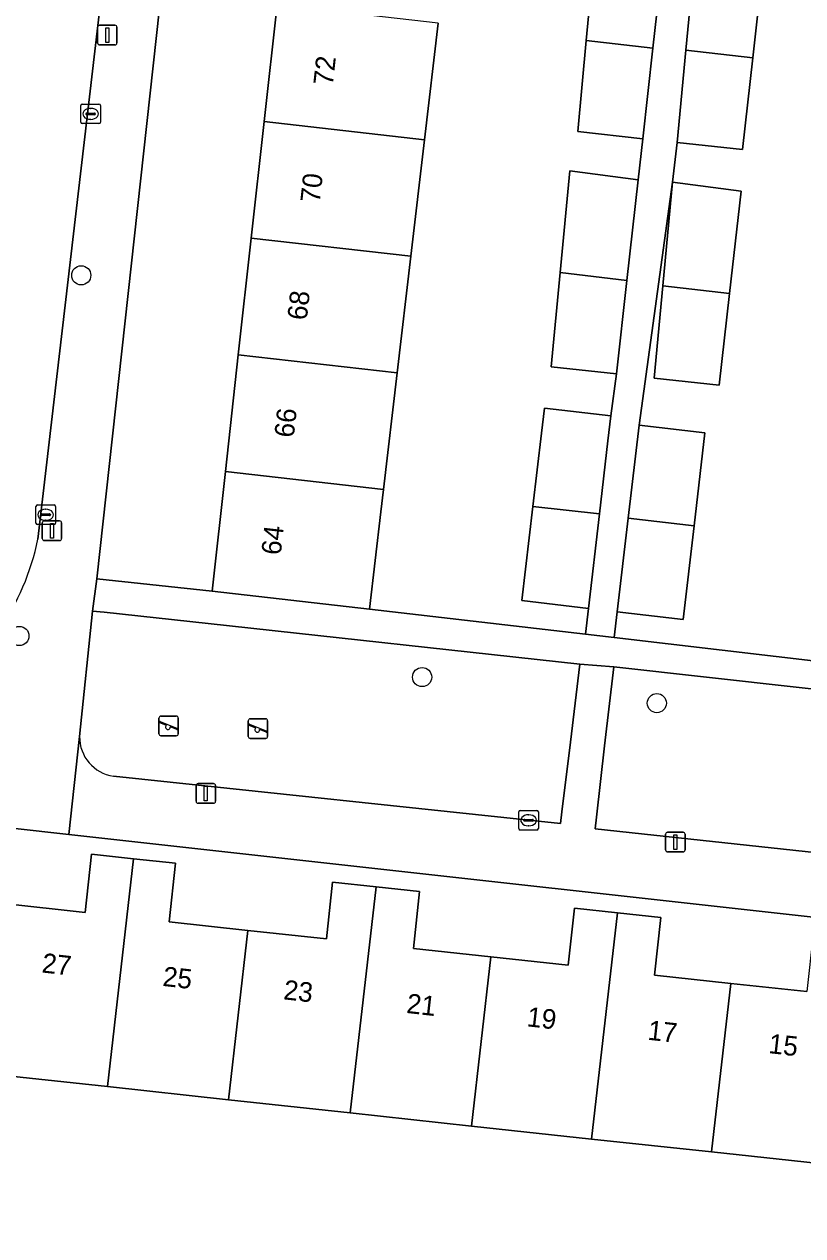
# Model space of a CAD drawing. Extents: x 162026 to 163502, y 387295 to 388169.
# Drawn here: x 162748.9 to 162788.6, y 387804.1 to 387866 of the extents above; entities that cross this region are included whole.
import ezdxf

# ---------------------------------------------------------------- set-up
doc = ezdxf.new("R2010")
doc.units = 0
for name, color, linetype in [('IMGEO_Boom', 7, 'Continuous'), ('IMGEO_Erf', 7, 'Continuous'), ('IMGEO_Groenvoorziening', 7, 'Continuous'), ('IMGEO_Kolk', 7, 'Continuous'), ('IMGEO_Lichtmast', 7, 'Continuous'), ('IMGEO_Muur', 7, 'Continuous'), ('IMGEO_Pand', 7, 'Continuous'), ('IMGEO_Pand_nummerreeks', 7, 'Continuous'), ('IMGEO_Rijbaan_lokaal_open', 7, 'Continuous'), ('IMGEO_Speelvoorziening', 7, 'Continuous'), ('IMGEO_Voetpad_open', 7, 'Continuous')]:
    doc.layers.add(name, color=color, linetype=linetype)

msp = doc.modelspace()

# ---------------------------------------------------------------- linework, layer by layer
at = {"layer": 'IMGEO_Boom'}
for centre in [(162751.81, 387853.161), (162748.653, 387834.756), (162769.204, 387832.658), (162781.184, 387831.328)]:
    msp.add_circle(centre, 0.489, dxfattribs=at)
at = {"layer": 'IMGEO_Erf'}
for points in [[(162758.024, 387887.1), (162752.605, 387837.669), (162758.487, 387837.042), (162759.163, 387843.143), (162759.823, 387849.098), (162760.483, 387855.053), (162761.143, 387861.007), (162761.803, 387866.962)], [(162770.032, 387866.03), (162769.334, 387860.08), (162768.636, 387854.13), (162767.938, 387848.18), (162767.24, 387842.229), (162767.107, 387841.094), (162766.524, 387836.128), (162777.538, 387834.844), (162777.692, 387836.163), (162774.299, 387836.558), (162774.86, 387841.367), (162775.295, 387845.103), (162775.445, 387846.388), (162778.838, 387845.993), (162779.121, 387848.136), (162775.796, 387848.497), (162776.248, 387853.303), (162776.736, 387858.494), (162780.229, 387858.037), (162780.47, 387860.132), (162777.145, 387860.494), (162777.582, 387865.144), (162778.085, 387870.491)], [(162786.661, 387869.479), (162786.077, 387864.261), (162785.553, 387859.578), (162782.228, 387859.94), (162781.987, 387857.916), (162780.276, 387845.51), (162783.639, 387845.118), (162783.087, 387840.376), (162782.53, 387835.599), (162779.167, 387835.991), (162779.013, 387834.672), (162790.026, 387833.389), (162790.59, 387838.358), (162790.72, 387839.506), (162791.398, 387845.474), (162792.076, 387851.442), (162792.754, 387857.41), (162793.431, 387863.377), (162794.109, 387869.344)], [(162800.649, 387819.133), (162751.177, 387824.622), (162748.292, 387824.942)], [(162747.865, 387821.096), (162752.013, 387820.647), (162752.335, 387823.617), (162754.475, 387823.385), (162756.617, 387823.153), (162756.293, 387820.162), (162760.31, 387819.727), (162764.323, 387819.292), (162764.637, 387822.189), (162766.852, 387821.949), (162769.072, 387821.709), (162768.758, 387818.808), (162772.712, 387818.38), (162776.665, 387817.952), (162776.98, 387820.857), (162779.18, 387820.619), (162781.38, 387820.381), (162781.063, 387817.449), (162784.955, 387817.028), (162788.847, 387816.606)]]:
    msp.add_lwpolyline(points, dxfattribs=at)
for points in [[(162781.987, 387857.916), (162785.48, 387857.458), (162784.896, 387852.234), (162784.372, 387847.558), (162781.048, 387847.919), (162781.49, 387852.621)], [(162777.857, 387809.083), (162771.722, 387809.747), (162765.529, 387810.418), (162759.319, 387811.091), (162753.142, 387811.76), (162746.926, 387812.433), (162745.916, 387803.104), (162798.538, 387797.03), (162799.936, 387809.14), (162796.761, 387809.505), (162796.496, 387807.064), (162790.092, 387807.758), (162783.968, 387808.421)]]:
    msp.add_lwpolyline(points, close=True, dxfattribs=at)
at = {"layer": 'IMGEO_Groenvoorziening'}
for points in [[(162777.26, 387833.316), (162758.284, 387835.386), (162752.982, 387835.964), (162752.386, 387836.029), (162751.726, 387829.62)], [(162753.45, 387827.606), (162776.271, 387825.187), (162776.343, 387825.783), (162776.776, 387829.34), (162777.26, 387833.316)], [(162798.061, 387831.048), (162778.989, 387833.186), (162778.521, 387829.149), (162778.1, 387825.513), (162778.031, 387824.917), (162799.617, 387822.589)]]:
    msp.add_lwpolyline(points, dxfattribs=at)
msp.add_arc((162753.728, 387829.589), 2.002, 179.09902, 262.02856, dxfattribs=at)
at = {"layer": 'IMGEO_Kolk'}
for p, q in [((162751.788, 387860.975), (162751.788, 387861.827)), ((162751.863, 387861.901), (162752.715, 387861.901)), ((162752.789, 387861.827), (162752.789, 387860.975)), ((162752.047, 387861.395), (162752.047, 387861.407)), ((162752.485, 387861.358), (162752.087, 387861.358)), ((162752.09, 387861.444), (162752.488, 387861.444)), ((162752.299, 387861.121), (162752.274, 387861.121)), ((162752.276, 387861.681), (162752.301, 387861.681)), ((162752.531, 387861.407), (162752.531, 387861.395)), ((162752.715, 387860.901), (162751.863, 387860.901)), ((162749.495, 387840.515), (162749.495, 387841.367)), ((162749.57, 387841.441), (162750.422, 387841.441)), ((162750.496, 387841.367), (162750.496, 387840.515)), ((162749.754, 387840.935), (162749.754, 387840.947)), ((162750.192, 387840.898), (162749.794, 387840.898)), ((162749.797, 387840.984), (162750.195, 387840.984)), ((162749.983, 387841.221), (162750.008, 387841.221)), ((162750.238, 387840.947), (162750.238, 387840.935)), ((162750.422, 387840.441), (162749.57, 387840.441)), ((162750.006, 387840.661), (162749.981, 387840.661)), ((162774.139, 387824.923), (162774.139, 387825.775)), ((162774.214, 387825.849), (162775.066, 387825.849)), ((162774.398, 387825.343), (162774.398, 387825.355)), ((162774.836, 387825.306), (162774.438, 387825.306)), ((162774.441, 387825.392), (162774.839, 387825.392)), ((162774.627, 387825.629), (162774.652, 387825.629)), ((162774.882, 387825.355), (162774.882, 387825.343)), ((162775.14, 387825.775), (162775.14, 387824.923)), ((162775.066, 387824.849), (162774.214, 387824.849)), ((162774.65, 387825.069), (162774.625, 387825.069))]:
    msp.add_line(p, q, dxfattribs=at)
for points in [[(162751.788, 387860.975), (162751.788, 387861.827)], [(162751.863, 387861.901), (162752.715, 387861.901)], [(162752.789, 387861.827), (162752.789, 387860.975)], [(162752.715, 387860.901), (162751.863, 387860.901)], [(162749.495, 387840.515), (162749.495, 387841.367)], [(162749.57, 387841.441), (162750.422, 387841.441)], [(162750.496, 387841.367), (162750.496, 387840.515)], [(162750.422, 387840.441), (162749.57, 387840.441)], [(162774.139, 387824.923), (162774.139, 387825.775)], [(162774.214, 387825.849), (162775.066, 387825.849)], [(162775.14, 387825.775), (162775.14, 387824.923)], [(162775.066, 387824.849), (162774.214, 387824.849)]]:
    msp.add_lwpolyline(points, dxfattribs=at)
for centre, radius, start, end in [((162751.865, 387861.825), 0.0765, 91.55205, 178.44795), ((162751.865, 387861.825), 0.0765, 91.55205, 178.44795), ((162752.713, 387861.825), 0.0765, 1.55205, 88.44795), ((162752.713, 387861.825), 0.0765, 1.55205, 88.44795), ((162752.087, 387861.404), 0.0403, 85.87752, 175.75265), ((162752.084, 387861.394), 0.0366, 178.93798, 274.71019), ((162752.488, 387861.401), 0.043, 264.86636, 352.45326), ((162752.492, 387861.406), 0.0386, 1.73085, 96.63898), ((162751.865, 387860.977), 0.0765, 181.55205, 268.44795), ((162751.865, 387860.977), 0.0765, 181.55205, 268.44795), ((162752.713, 387860.977), 0.0765, 271.55205, 358.44795), ((162752.713, 387860.977), 0.0765, 271.55205, 358.44795), ((162749.572, 387841.365), 0.0765, 91.55205, 178.44795), ((162749.572, 387841.365), 0.0765, 91.55205, 178.44795), ((162750.42, 387841.365), 0.0765, 1.55205, 88.44795), ((162750.42, 387841.365), 0.0765, 1.55205, 88.44795), ((162749.794, 387840.944), 0.0403, 85.87752, 175.75265), ((162749.791, 387840.934), 0.0366, 178.93798, 274.71019), ((162750.195, 387840.941), 0.043, 264.86636, 352.45326), ((162750.199, 387840.946), 0.0386, 1.73085, 96.63898), ((162749.572, 387840.517), 0.0765, 181.55205, 268.44795), ((162749.572, 387840.517), 0.0765, 181.55205, 268.44795), ((162750.42, 387840.517), 0.0765, 271.55205, 358.44795), ((162750.42, 387840.517), 0.0765, 271.55205, 358.44795), ((162774.216, 387825.773), 0.0765, 91.55205, 178.44795), ((162774.216, 387825.773), 0.0765, 91.55205, 178.44795), ((162774.438, 387825.352), 0.0403, 85.87752, 175.75265), ((162774.435, 387825.342), 0.0366, 178.93798, 274.71019), ((162774.839, 387825.349), 0.043, 264.86636, 352.45326), ((162774.843, 387825.354), 0.0386, 1.73085, 96.63898), ((162775.064, 387825.773), 0.0765, 1.55205, 88.44795), ((162775.064, 387825.773), 0.0765, 1.55205, 88.44795), ((162774.216, 387824.925), 0.0765, 181.55205, 268.44795), ((162774.216, 387824.925), 0.0765, 181.55205, 268.44795), ((162775.064, 387824.925), 0.0765, 271.55205, 358.44795), ((162775.064, 387824.925), 0.0765, 271.55205, 358.44795)]:
    msp.add_arc(centre, radius, start, end, dxfattribs=at)
for centre, major_axis, ratio, start_param, end_param in [((162752.275, 387861.401), (-0.387, 0.002), 0.722429, 4.712389, 7.853982), ((162752.3, 387861.401), (-0.39, 0.002), 0.717154, 1.570796, 4.712389), ((162749.982, 387840.941), (-0.387, 0.002), 0.722429, 4.712389, 7.853982), ((162750.007, 387840.941), (-0.39, 0.002), 0.717154, 1.570796, 4.712389), ((162774.626, 387825.349), (-0.387, 0.002), 0.722429, 4.712389, 7.853982), ((162774.651, 387825.349), (-0.39, 0.002), 0.717154, 1.570796, 4.712389)]:
    msp.add_ellipse(centre, major_axis=major_axis, ratio=ratio, start_param=start_param, end_param=end_param, dxfattribs=at)
at = {"layer": 'IMGEO_Lichtmast'}
for p, q in [((162752.64, 387865.02), (162752.64, 387865.82)), ((162752.64, 387865.82), (162752.64, 387865.02)), ((162752.74, 387865.92), (162753.53, 387865.92)), ((162753.53, 387865.92), (162752.74, 387865.92)), ((162753.63, 387865.82), (162753.63, 387865.02)), ((162753.63, 387865.02), (162753.63, 387865.82)), ((162753.53, 387864.92), (162752.74, 387864.92)), ((162752.74, 387864.92), (162753.53, 387864.92)), ((162749.817, 387839.727), (162749.817, 387840.527)), ((162749.817, 387840.527), (162749.817, 387839.727)), ((162749.917, 387840.627), (162750.707, 387840.627)), ((162750.707, 387840.627), (162749.917, 387840.627)), ((162750.807, 387840.527), (162750.807, 387839.727)), ((162750.807, 387839.727), (162750.807, 387840.527)), ((162750.707, 387839.627), (162749.917, 387839.627)), ((162749.917, 387839.627), (162750.707, 387839.627)), ((162757.671, 387826.319), (162757.671, 387827.119)), ((162757.671, 387827.119), (162757.671, 387826.319)), ((162757.771, 387827.219), (162758.561, 387827.219)), ((162758.561, 387827.219), (162757.771, 387827.219)), ((162758.661, 387827.119), (162758.661, 387826.319)), ((162758.661, 387826.319), (162758.661, 387827.119)), ((162758.561, 387826.219), (162757.771, 387826.219)), ((162757.771, 387826.219), (162758.561, 387826.219)), ((162781.632, 387823.836), (162781.632, 387824.636)), ((162781.632, 387824.636), (162781.632, 387823.836)), ((162781.732, 387824.736), (162782.522, 387824.736)), ((162782.522, 387824.736), (162781.732, 387824.736)), ((162782.622, 387824.636), (162782.622, 387823.836)), ((162782.622, 387823.836), (162782.622, 387824.636)), ((162782.522, 387823.736), (162781.732, 387823.736)), ((162781.732, 387823.736), (162782.522, 387823.736))]:
    msp.add_line(p, q, dxfattribs=at)
for points in [[(162753.06, 387865.795), (162753.21, 387865.795), (162753.21, 387865.045), (162753.06, 387865.045), (162753.06, 387865.795)], [(162750.237, 387840.502), (162750.387, 387840.502), (162750.387, 387839.752), (162750.237, 387839.752), (162750.237, 387840.502)], [(162758.091, 387827.094), (162758.241, 387827.094), (162758.241, 387826.344), (162758.091, 387826.344), (162758.091, 387827.094)], [(162782.052, 387824.611), (162782.202, 387824.611), (162782.202, 387823.861), (162782.052, 387823.861), (162782.052, 387824.611)]]:
    msp.add_lwpolyline(points, dxfattribs=at)
for centre, start, end in [((162752.74, 387865.82), 90, 180), ((162752.74, 387865.82), 90, 180), ((162753.53, 387865.82), 0, 90), ((162753.53, 387865.82), 360, 90), ((162752.74, 387865.02), 180, 270), ((162752.74, 387865.02), 180, 270), ((162753.53, 387865.02), 270, 0), ((162753.53, 387865.02), 270, 0), ((162749.917, 387840.527), 90, 180), ((162749.917, 387840.527), 90, 180), ((162750.707, 387840.527), 0, 90), ((162750.707, 387840.527), 360, 90), ((162749.917, 387839.727), 180, 270), ((162749.917, 387839.727), 180, 270), ((162750.707, 387839.727), 270, 0), ((162750.707, 387839.727), 270, 0), ((162757.771, 387827.119), 90, 180), ((162757.771, 387827.119), 90, 180), ((162758.561, 387827.119), 0, 90), ((162758.561, 387827.119), 360, 90), ((162757.771, 387826.319), 180, 270), ((162757.771, 387826.319), 180, 270), ((162758.561, 387826.319), 270, 0), ((162758.561, 387826.319), 270, 0), ((162781.732, 387824.636), 90, 180), ((162781.732, 387824.636), 90, 180), ((162782.522, 387824.636), 0, 90), ((162782.522, 387824.636), 360, 90), ((162781.732, 387823.836), 180, 270), ((162781.732, 387823.836), 180, 270), ((162782.522, 387823.836), 270, 0), ((162782.522, 387823.836), 270, 0)]:
    msp.add_arc(centre, 0.1, start, end, dxfattribs=at)
at = {"layer": 'IMGEO_Muur'}
for points in [[(162766.524, 387836.128), (162777.538, 387834.844)], [(162790.026, 387833.389), (162779.013, 387834.672)]]:
    msp.add_lwpolyline(points, dxfattribs=at)
at = {"layer": 'IMGEO_Pand'}
for points in [[(162780.986, 387864.745), (162781.578, 387870.033), (162778.085, 387870.491), (162777.582, 387865.144)], [(162786.077, 387864.261), (162786.661, 387869.479), (162783.168, 387869.937), (162782.671, 387864.648)], [(162769.334, 387860.08), (162770.032, 387866.03), (162761.803, 387866.962), (162761.143, 387861.007)], [(162777.582, 387865.144), (162777.145, 387860.494), (162780.47, 387860.132), (162780.986, 387864.745)], [(162782.671, 387864.648), (162782.228, 387859.94), (162785.553, 387859.578), (162786.077, 387864.261)], [(162768.636, 387854.13), (162769.334, 387860.08), (162761.143, 387861.007), (162760.483, 387855.053)], [(162779.654, 387852.903), (162780.229, 387858.037), (162776.736, 387858.494), (162776.248, 387853.303)], [(162784.896, 387852.234), (162785.48, 387857.458), (162781.987, 387857.916), (162781.49, 387852.621)], [(162760.483, 387855.053), (162759.823, 387849.098), (162767.938, 387848.18), (162768.636, 387854.13)], [(162776.248, 387853.303), (162775.796, 387848.497), (162779.121, 387848.136), (162779.654, 387852.903)], [(162781.49, 387852.621), (162781.048, 387847.919), (162784.372, 387847.558), (162784.896, 387852.234)], [(162767.24, 387842.229), (162767.938, 387848.18), (162759.823, 387849.098), (162759.163, 387843.143)], [(162778.688, 387844.708), (162778.838, 387845.993), (162775.445, 387846.388), (162775.295, 387845.103), (162774.86, 387841.367), (162778.254, 387840.983)], [(162783.087, 387840.376), (162783.639, 387845.118), (162780.276, 387845.51), (162779.723, 387840.76)], [(162759.163, 387843.143), (162758.487, 387837.042), (162766.524, 387836.128), (162767.107, 387841.094), (162767.24, 387842.229)], [(162774.86, 387841.367), (162774.299, 387836.558), (162777.692, 387836.163), (162778.254, 387840.983)], [(162779.167, 387835.991), (162782.53, 387835.599), (162783.087, 387840.376), (162779.723, 387840.76)], [(162754.475, 387823.385), (162752.335, 387823.617), (162752.013, 387820.647), (162747.865, 387821.096), (162747.326, 387816.126), (162746.926, 387812.433), (162753.142, 387811.76)], [(162753.142, 387811.76), (162759.319, 387811.091), (162760.31, 387819.727), (162756.293, 387820.162), (162756.617, 387823.153), (162754.475, 387823.385)], [(162766.852, 387821.949), (162764.637, 387822.189), (162764.323, 387819.292), (162760.31, 387819.727), (162759.319, 387811.091), (162765.529, 387810.418)], [(162772.712, 387818.38), (162768.758, 387818.808), (162769.072, 387821.709), (162766.852, 387821.949), (162765.529, 387810.418), (162771.722, 387809.747)], [(162771.722, 387809.747), (162777.857, 387809.083), (162779.18, 387820.619), (162776.98, 387820.857), (162776.665, 387817.952), (162772.712, 387818.38)], [(162777.857, 387809.083), (162783.968, 387808.421), (162784.955, 387817.028), (162781.063, 387817.449), (162781.38, 387820.381), (162779.18, 387820.619)], [(162791.415, 387819.29), (162789.164, 387819.534), (162788.847, 387816.606), (162784.955, 387817.028), (162783.968, 387808.421), (162790.092, 387807.758)]]:
    msp.add_lwpolyline(points, close=True, dxfattribs=at)
at = {"layer": 'IMGEO_Rijbaan_lokaal_open'}
msp.add_lwpolyline([(162749.595, 387839.688), (162755.144, 387887.193), (162756.859, 387902.926), (162758.834, 387921.041)], dxfattribs=at)
msp.add_arc((162737.291, 387842.22), 12.562, 302.22861, 348.37372, dxfattribs=at)
at = {"layer": 'IMGEO_Speelvoorziening'}
for p, q in [((162755.77, 387829.764), (162755.77, 387830.564)), ((162755.77, 387830.564), (162755.77, 387829.764)), ((162756.153, 387830.192), (162755.814, 387830.329)), ((162755.839, 387830.389), (162756.715, 387830.036)), ((162755.87, 387830.664), (162756.66, 387830.664)), ((162756.66, 387830.664), (162755.87, 387830.664)), ((162756.76, 387830.564), (162756.76, 387829.764)), ((162756.76, 387829.764), (162756.76, 387830.564)), ((162760.332, 387829.628), (162760.332, 387830.428)), ((162760.332, 387830.428), (162760.332, 387829.628)), ((162760.715, 387830.056), (162760.376, 387830.193)), ((162760.401, 387830.253), (162761.277, 387829.9)), ((162760.432, 387830.528), (162761.222, 387830.528)), ((162761.222, 387830.528), (162760.432, 387830.528)), ((162761.322, 387830.428), (162761.322, 387829.628)), ((162761.322, 387829.628), (162761.322, 387830.428)), ((162756.66, 387829.664), (162755.87, 387829.664)), ((162755.87, 387829.664), (162756.66, 387829.664)), ((162756.691, 387829.976), (162756.351, 387830.113)), ((162761.253, 387829.84), (162760.913, 387829.977)), ((162761.222, 387829.528), (162760.432, 387829.528)), ((162760.432, 387829.528), (162761.222, 387829.528))]:
    msp.add_line(p, q, dxfattribs=at)
for centre, radius, start, end in [((162755.87, 387830.564), 0.1, 90, 180), ((162755.87, 387830.564), 0.1, 90, 180), ((162755.827, 387830.359), 0.0327, 68.07798, 248.07798), ((162756.232, 387830.102), 0.12, 130.99278, 5.16318), ((162756.66, 387830.564), 0.1, 0, 90), ((162756.66, 387830.564), 0.1, 360, 90), ((162760.432, 387830.428), 0.1, 90, 180), ((162760.432, 387830.428), 0.1, 90, 180), ((162760.389, 387830.223), 0.0327, 68.07798, 248.07798), ((162761.222, 387830.428), 0.1, 0, 90), ((162761.222, 387830.428), 0.1, 360, 90), ((162755.87, 387829.764), 0.1, 180, 270), ((162755.87, 387829.764), 0.1, 180, 270), ((162756.66, 387829.764), 0.1, 270, 0), ((162756.66, 387829.764), 0.1, 270, 0), ((162756.703, 387830.006), 0.0327, 248.07798, 68.07798), ((162760.432, 387829.628), 0.1, 180, 270), ((162760.432, 387829.628), 0.1, 180, 270), ((162760.794, 387829.966), 0.12, 130.99278, 5.16318), ((162761.222, 387829.628), 0.1, 270, 0), ((162761.222, 387829.628), 0.1, 270, 0), ((162761.265, 387829.87), 0.0327, 248.07798, 68.07798)]:
    msp.add_arc(centre, radius, start, end, dxfattribs=at)
at = {"layer": 'IMGEO_Voetpad_open'}
for points in [[(162685.07, 387837.179), (162684.509, 387832.018), (162746.73, 387825.115), (162748.292, 387824.942), (162751.177, 387824.622), (162751.726, 387829.62), (162752.386, 387836.029), (162752.605, 387837.669), (162758.024, 387887.1), (162759.376, 387899.43), (162759.976, 387904.901), (162761.77, 387921.27), (162763.834, 387923.295), (162759.598, 387923.369), (162759.352, 387922.897), (162759.15, 387922.404), (162758.992, 387921.895), (162758.88, 387921.375), (162758.834, 387921.041), (162756.859, 387902.926), (162755.144, 387887.193), (162749.595, 387839.688)], [(162778.031, 387824.917), (162778.1, 387825.513), (162778.521, 387829.149), (162778.989, 387833.186), (162777.26, 387833.316), (162776.776, 387829.34), (162776.343, 387825.783), (162776.271, 387825.187), (162753.45, 387827.606)], [(162751.726, 387829.62), (162751.177, 387824.622), (162800.649, 387819.133), (162801.105, 387823.719), (162801.08, 387823.601), (162801.045, 387823.485), (162801, 387823.372), (162800.944, 387823.264), (162800.88, 387823.162), (162800.806, 387823.065), (162800.724, 387822.976), (162800.634, 387822.895), (162800.538, 387822.821), (162800.435, 387822.757), (162800.327, 387822.702), (162800.214, 387822.657), (162800.098, 387822.622), (162799.98, 387822.597), (162799.859, 387822.584), (162799.738, 387822.581), (162799.617, 387822.589), (162778.031, 387824.917)]]:
    msp.add_lwpolyline(points, dxfattribs=at)
for points in [[(162781.987, 387857.916), (162782.228, 387859.94), (162782.671, 387864.648), (162783.168, 387869.937), (162783.394, 387871.941), (162782.658, 387872.024), (162781.813, 387872.119), (162781.578, 387870.033), (162780.986, 387864.745), (162780.47, 387860.132), (162780.229, 387858.037), (162779.654, 387852.903), (162779.121, 387848.136), (162778.838, 387845.993), (162778.688, 387844.708), (162778.254, 387840.983), (162777.692, 387836.163), (162777.538, 387834.844), (162779.013, 387834.672), (162779.167, 387835.991), (162779.723, 387840.76), (162780.276, 387845.51)], [(162779.013, 387834.672), (162777.538, 387834.844), (162766.524, 387836.128), (162758.487, 387837.042), (162752.605, 387837.669), (162752.386, 387836.029), (162752.982, 387835.964), (162758.284, 387835.386), (162777.26, 387833.316), (162778.989, 387833.186), (162798.061, 387831.048), (162801.158, 387830.701), (162801.754, 387830.634), (162801.993, 387832.174), (162798.229, 387832.457), (162790.026, 387833.389)]]:
    msp.add_lwpolyline(points, close=True, dxfattribs=at)
for centre, radius, start, end in [((162737.291, 387842.22), 12.562, 302.22861, 348.37372), ((162753.728, 387829.589), 2.002, 179.09902, 262.02856)]:
    msp.add_arc(centre, radius, start, end, dxfattribs=at)

# ---------------------------------------------------------------- texts
at = {"layer": 'IMGEO_Pand_nummerreeks'}
for s, rotation, p in [('72', 83.67608, (162764.644, 387862.818)), ('70', 83.67608, (162763.98, 387856.833)), ('68', 83.67608, (162763.316, 387850.841)), ('66', 83.67608, (162762.652, 387844.847)), ('64', 83.67608, (162761.988, 387838.855)), ('27', 353.66895, (162749.765, 387817.585)), ('25', 353.66895, (162755.932, 387816.9)), ('23', 353.66895, (162762.098, 387816.216)), ('21', 353.66895, (162768.376, 387815.52)), ('19', 353.66895, (162774.52, 387814.838)), ('17', 353.66895, (162780.686, 387814.154)), ('15', 353.66895, (162786.852, 387813.47))]:
    msp.add_text(s, height=1, rotation=rotation, dxfattribs=at).set_placement(p)

doc.saveas('drawing.dxf')
